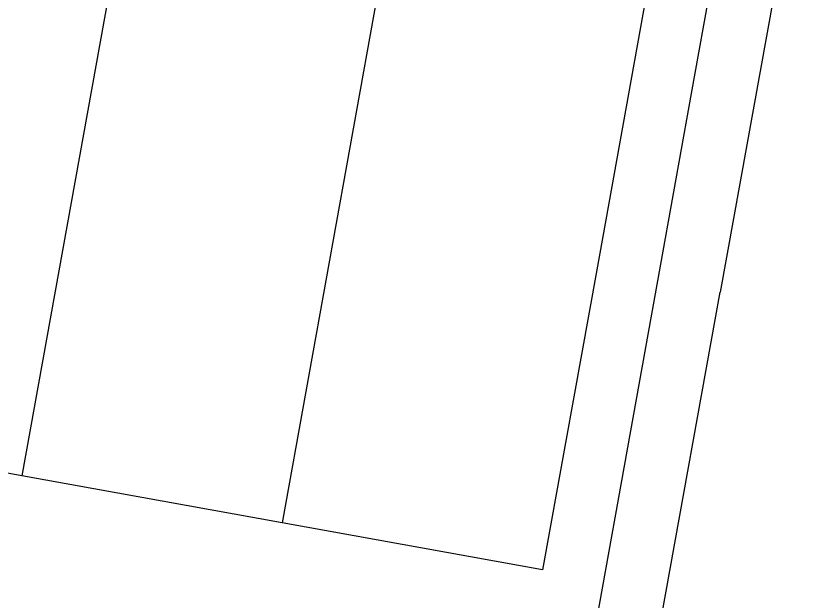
# Model space of a CAD drawing. Extents: x 130998 to 133001, y 398999 to 403002.
# Drawn here: x 132398.9 to 132459.6, y 399161.2 to 399206.6 of the extents above; entities that cross this region are included whole.
import ezdxf

# ---------------------------------------------------------------- set-up
doc = ezdxf.new("R2010")
doc.units = 0
for name, color, linetype in [('gg-afsc-hekwerk', 7, 'Continuous'), ('gg-bbg-gedigitaliseerde bebouwing', 7, 'Continuous'), ('gg-bbg-hoofdgebouw', 7, 'Continuous'), ('gg-bbg-tussenscheiding', 7, 'Continuous')]:
    doc.layers.add(name, color=color, linetype=linetype)

msp = doc.modelspace()

# ---------------------------------------------------------------- linework, layer by layer
at = {"layer": 'gg-afsc-hekwerk'}
for p, q in [((132453.207, 399210.854), (132451.577, 399201.878)), ((132451.577, 399201.878), (132448.725, 399186.035))]:
    msp.add_line(p, q, dxfattribs=at)
msp.add_lwpolyline([(132448.725, 399186.035), (132441.871, 399147.962), (132446.625, 399147.085)], dxfattribs=at)
at = {"layer": 'gg-bbg-gedigitaliseerde bebouwing'}
for p, q in [((132444.01, 399186.885), (132439.794, 399163.606)), ((132447.554, 399151.764), (132453.594, 399185.159)), ((132419.572, 399167.262), (132399.369, 399170.915)), ((132439.794, 399163.606), (132419.572, 399167.262))]:
    msp.add_line(p, q, dxfattribs=at)
msp.add_lwpolyline([(132399.369, 399170.915), (132379.166, 399174.569), (132387.749, 399221.94)], dxfattribs=at)
at = {"layer": 'gg-bbg-hoofdgebouw'}
for p, q in [((132459.591, 399218.314), (132453.594, 399185.159)), ((132448.481, 399211.712), (132444.01, 399186.885))]:
    msp.add_line(p, q, dxfattribs=at)
at = {"layer": 'gg-bbg-tussenscheiding'}
for p, q in [((132408.103, 399219.217), (132399.369, 399170.915)), ((132428.306, 399215.564), (132419.572, 399167.262))]:
    msp.add_line(p, q, dxfattribs=at)

doc.saveas('drawing.dxf')
